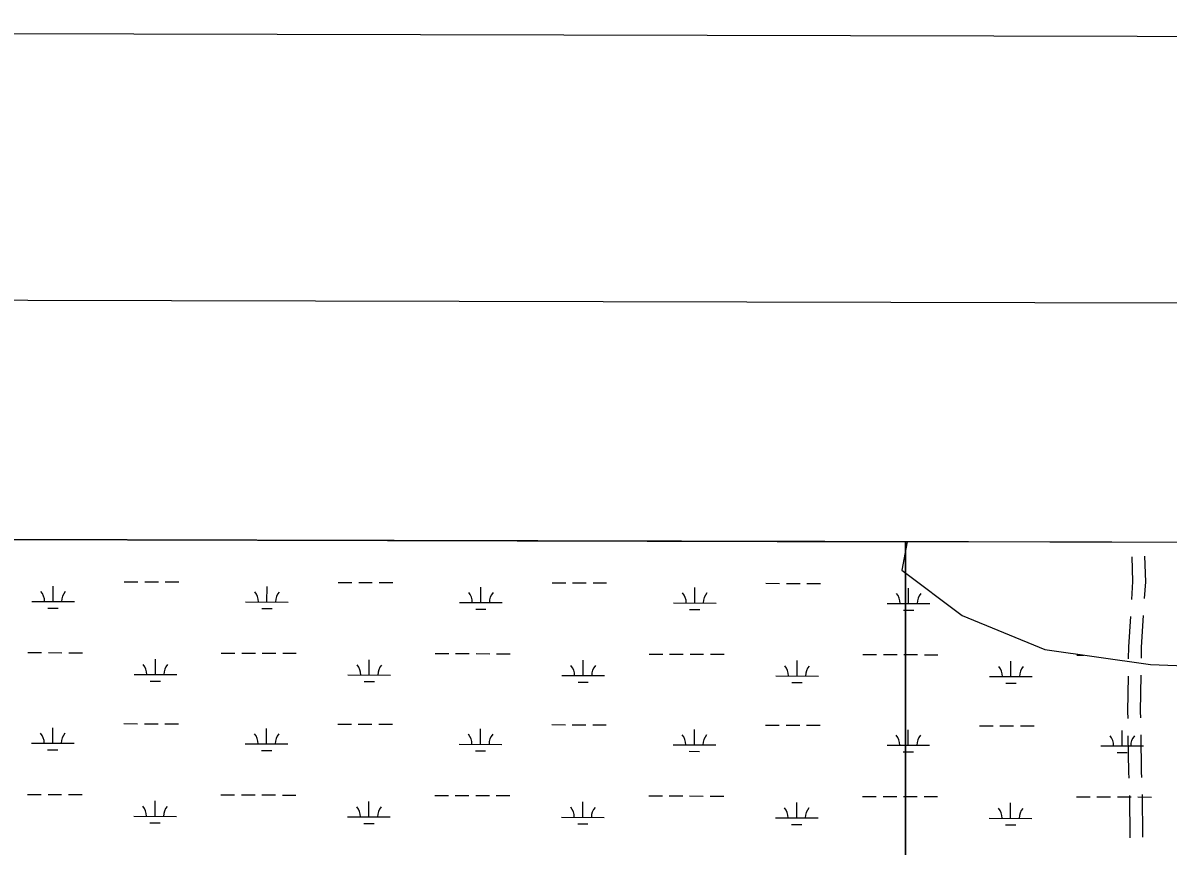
# Model space of a CAD drawing. Extents: x 3177385 to 3215275, y 903885 to 929304.
# Drawn here: x 3189202 to 3191889, y 926789 to 928720 of the extents above; entities that cross this region are included whole.
import ezdxf

# ---------------------------------------------------------------- set-up
doc = ezdxf.new("R2010")
doc.units = 0
for name, color, linetype in [('G-ANNO-NPLT', 7, 'Continuous'), ('V-ANNO-SYMB', 7, 'Continuous'), ('V-GRID-FRAM', 7, 'Continuous'), ('V-ROAD-CNTR', 7, 'Continuous'), ('V-SITE-VEGE', 7, 'Continuous'), ('V-WETL-SWMP', 7, 'Continuous')]:
    doc.layers.add(name, color=color, linetype=linetype)

msp = doc.modelspace()

# ---------------------------------------------------------------- linework, layer by layer
at = {"layer": 'G-ANNO-NPLT'}
msp.add_lwpolyline([(3177968.5, 904553.8), (3214635.1, 904468.5), (3214691.3, 928635.1), (3178024.7, 928720.4)], close=True, dxfattribs=at)
at = {"layer": 'V-ANNO-SYMB'}
msp.add_lwpolyline([(3180720.1, 905172.5), (3213803.2, 905095.5), (3213856.5, 928012), (3180773.4, 928089), (3180720.1, 905172.5)], dxfattribs=at)
at = {"layer": 'V-GRID-FRAM'}
msp.add_lwpolyline([(3181653.7, 927525.9), (3181603.5, 909337.1), (3212939.2, 909264.2), (3212973.6, 927453), (3181653.7, 927525.9)], dxfattribs=at)
at = {"layer": 'V-ROAD-CNTR'}
for p, q in [((3191800.2, 926808.4), (3191799.8, 926908.4)), ((3191830.2, 926810.4), (3191829.7, 926910.3))]:
    msp.add_line(p, q, dxfattribs=at)
for points in [[(3191804.2, 927368.1), (3191806.9, 927409.8), (3191804.9, 927468)], [(3191834.4, 927370), (3191836.9, 927409.4), (3191834.9, 927469.9)], [(3191796.7, 927228.3), (3191797.1, 927256.9), (3191801.7, 927328.2)], [(3191826.8, 927230.3), (3191827.1, 927255.7), (3191831.9, 927330.1)], [(3191825.3, 927090.3), (3191825, 927105.5), (3191826.2, 927190.3)], [(3191795.3, 927088.4), (3191795, 927105.5), (3191796.2, 927188.3)], [(3191798, 926948.4), (3191797.3, 926962.7), (3191795.9, 927048.4)], [(3191828, 926950.3), (3191827.2, 926963.8), (3191825.9, 927050.3)]]:
    msp.add_lwpolyline(points, dxfattribs=at)
at = {"layer": 'V-SITE-VEGE'}
for p, q in [((3191273, 927503.5), (3186187.3, 927515.3)), ((3195775.5, 927493), (3191273, 927503.5)), ((3191273, 927503.5), (3191273, 926301.7)), ((3191273, 926301.7), (3191273, 927503.5))]:
    msp.add_line(p, q, dxfattribs=at)
at = {"layer": 'V-WETL-SWMP'}
for p, q in [((3186265.3, 927515.1), (3191276.9, 927503.5)), ((3191276.9, 927503.5), (3191264.3, 927436.4)), ((3191264.3, 927436.4), (3191405.9, 927330.2)), ((3189440.1, 927409.3), (3189472.1, 927409.2)), ((3189488.1, 927409.2), (3189520.1, 927409.1)), ((3189536.1, 927409.1), (3189568.1, 927409)), ((3189942, 927408.1), (3189974, 927408)), ((3189990, 927408), (3190022, 927407.9)), ((3190038, 927407.9), (3190070, 927407.8)), ((3190443.9, 927407), (3190475.9, 927406.9)), ((3190491.9, 927406.8), (3190523.9, 927406.8)), ((3190539.9, 927406.7), (3190571.9, 927406.7)), ((3190945.8, 927405.8), (3190977.8, 927405.7)), ((3190993.8, 927405.7), (3191025.8, 927405.6)), ((3191041.8, 927405.6), (3191073.8, 927405.5)), ((3189272.9, 927363.2), (3189273, 927399.2)), ((3189774.8, 927362.1), (3189774.9, 927398.1)), ((3190276.7, 927360.9), (3190276.8, 927396.9)), ((3190778.6, 927359.7), (3190778.7, 927395.7)), ((3191280.5, 927358.6), (3191280.6, 927394.6)), ((3189222.9, 927363.4), (3189322.9, 927363.1)), ((3189724.8, 927362.2), (3189824.8, 927362)), ((3190226.7, 927361), (3190326.7, 927360.8)), ((3190728.6, 927359.9), (3190828.6, 927359.6)), ((3191230.5, 927358.7), (3191330.5, 927358.5)), ((3189260.9, 927347.8), (3189284.9, 927347.8)), ((3189762.8, 927346.7), (3189786.8, 927346.6)), ((3190264.7, 927345.5), (3190288.7, 927345.5)), ((3190766.6, 927344.3), (3190790.6, 927344.3)), ((3191268.5, 927343.2), (3191292.5, 927343.1)), ((3191405.9, 927330.2), (3191600.5, 927250.6)), ((3189213.8, 927243.3), (3189245.8, 927243.2)), ((3189261.8, 927243.2), (3189293.8, 927243.1)), ((3189309.8, 927243.1), (3189341.8, 927243)), ((3189667.7, 927242.3), (3189699.7, 927242.2)), ((3191600.5, 927250.6), (3191848.2, 927215.1)), ((3189513, 927191.9), (3189513.1, 927227.9)), ((3189715.7, 927242.1), (3189747.7, 927242.1)), ((3189763.7, 927242), (3189795.7, 927242)), ((3189811.7, 927241.9), (3189843.7, 927241.8)), ((3190014.9, 927190.7), (3190015, 927226.7)), ((3190169.6, 927241.1), (3190201.6, 927241)), ((3190217.6, 927241), (3190249.6, 927240.9)), ((3190265.6, 927240.9), (3190297.6, 927240.8)), ((3190313.6, 927240.8), (3190345.6, 927240.7)), ((3190516.8, 927189.5), (3190516.9, 927225.5)), ((3190671.5, 927239.9), (3190703.5, 927239.8)), ((3190719.5, 927239.8), (3190751.5, 927239.7)), ((3190767.5, 927239.7), (3190799.5, 927239.6)), ((3190815.5, 927239.6), (3190847.5, 927239.5)), ((3191018.7, 927188.4), (3191018.8, 927224.4)), ((3191173.4, 927238.8), (3191205.4, 927238.7)), ((3191221.4, 927238.6), (3191253.4, 927238.6)), ((3191269.4, 927238.5), (3191301.4, 927238.5)), ((3191317.4, 927238.4), (3191349.4, 927238.3)), ((3191520.6, 927187.2), (3191520.7, 927223.2)), ((3191675.3, 927237.6), (3191691.5, 927237.5)), ((3189463, 927192), (3189563, 927191.8)), ((3189964.9, 927190.8), (3190064.9, 927190.6)), ((3190466.8, 927189.7), (3190566.8, 927189.4)), ((3191848.2, 927215.1), (3192104.7, 927206.3)), ((3189500.9, 927176.5), (3189524.9, 927176.4)), ((3190002.8, 927175.3), (3190026.8, 927175.2)), ((3190504.8, 927174.1), (3190528.8, 927174.1)), ((3190968.7, 927188.5), (3191068.7, 927188.3)), ((3191006.7, 927173), (3191030.7, 927172.9)), ((3191470.6, 927187.3), (3191570.6, 927187.1)), ((3191508.6, 927171.8), (3191532.6, 927171.7)), ((3189272.1, 927030.6), (3189272.2, 927066.6)), ((3189439.3, 927076.6), (3189471.3, 927076.5)), ((3189487.3, 927076.5), (3189519.3, 927076.4)), ((3189535.3, 927076.4), (3189567.3, 927076.3)), ((3189774, 927029.4), (3189774.1, 927065.4)), ((3189941.2, 927075.4), (3189973.2, 927075.4)), ((3189989.2, 927075.3), (3190021.2, 927075.3)), ((3190037.2, 927075.2), (3190069.2, 927075.1)), ((3190275.9, 927028.2), (3190276, 927064.2)), ((3190443.1, 927074.3), (3190475.1, 927074.2)), ((3190491.1, 927074.2), (3190523.1, 927074.1)), ((3190539.1, 927074.1), (3190571.1, 927074)), ((3190777.8, 927027.1), (3190777.9, 927063.1)), ((3190945, 927073.1), (3190977, 927073)), ((3190993, 927073), (3191025, 927072.9)), ((3191041, 927072.9), (3191073, 927072.8)), ((3191279.8, 927025.9), (3191279.8, 927061.9)), ((3191446.9, 927071.9), (3191478.9, 927071.9)), ((3191494.9, 927071.8), (3191526.9, 927071.8)), ((3191542.9, 927071.7), (3191574.9, 927071.6)), ((3191781.7, 927024.7), (3191781.7, 927060.7)), ((3189222.1, 927030.7), (3189322.1, 927030.5)), ((3189724, 927029.5), (3189824, 927029.3)), ((3190225.9, 927028.4), (3190325.9, 927028.1)), ((3189260.1, 927015.2), (3189284.1, 927015.1)), ((3189762, 927014), (3189786, 927013.9)), ((3190263.9, 927012.8), (3190287.9, 927012.8)), ((3190727.8, 927027.2), (3190827.8, 927027)), ((3190765.8, 927011.7), (3190789.8, 927011.6)), ((3191229.8, 927026), (3191329.8, 927025.8)), ((3191267.7, 927010.5), (3191291.7, 927010.4)), ((3191731.7, 927024.8), (3191831.7, 927024.6)), ((3191769.6, 927009.3), (3191793.6, 927009.3)), ((3189213, 926910.6), (3189245, 926910.6)), ((3189261, 926910.5), (3189293, 926910.5)), ((3189309, 926910.4), (3189341, 926910.3)), ((3189512.2, 926859.2), (3189512.3, 926895.2)), ((3189666.9, 926909.6), (3189698.9, 926909.5)), ((3189714.9, 926909.5), (3189746.9, 926909.4)), ((3189762.9, 926909.4), (3189794.9, 926909.3)), ((3189810.9, 926909.2), (3189842.9, 926909.2)), ((3190014.1, 926858), (3190014.2, 926894)), ((3190168.8, 926908.4), (3190200.8, 926908.3)), ((3190216.8, 926908.3), (3190248.8, 926908.2)), ((3190264.8, 926908.2), (3190296.8, 926908.1)), ((3190312.8, 926908.1), (3190344.8, 926908)), ((3190670.7, 926907.2), (3190702.7, 926907.2)), ((3190718.7, 926907.1), (3190750.7, 926907.1)), ((3190766.7, 926907), (3190798.7, 926906.9)), ((3190814.7, 926906.9), (3190846.7, 926906.8)), ((3191172.6, 926906.1), (3191204.6, 926906)), ((3191220.6, 926906), (3191252.6, 926905.9)), ((3191268.6, 926905.9), (3191300.6, 926905.8)), ((3191316.6, 926905.7), (3191348.6, 926905.7)), ((3191674.5, 926904.9), (3191706.5, 926904.8)), ((3191722.5, 926904.8), (3191754.5, 926904.7)), ((3191770.5, 926904.7), (3191802.5, 926904.6)), ((3191818.5, 926904.6), (3191850.5, 926904.5)), ((3190516, 926856.9), (3190516.1, 926892.9)), ((3191017.9, 926855.7), (3191018, 926891.7)), ((3191519.8, 926854.5), (3191519.9, 926890.5)), ((3189462.2, 926859.3), (3189562.2, 926859.1)), ((3189500.2, 926843.8), (3189524.2, 926843.7)), ((3189964.1, 926858.1), (3190064.1, 926857.9)), ((3190002.1, 926842.6), (3190026.1, 926842.6)), ((3190466, 926857), (3190566, 926856.7)), ((3190504, 926841.5), (3190528, 926841.4)), ((3190967.9, 926855.8), (3191067.9, 926855.6)), ((3191005.9, 926840.3), (3191029.9, 926840.2)), ((3191469.8, 926854.6), (3191569.8, 926854.4)), ((3191507.8, 926839.1), (3191531.8, 926839.1))]:
    msp.add_line(p, q, dxfattribs=at)
for centre, start, end in [((3189217.7, 927363.9), 359.0948, 40.6385), ((3189328.1, 927363.6), 139.0948, 180.6385), ((3189719.6, 927362.7), 359.0948, 40.6385), ((3189830.1, 927362.4), 139.0948, 180.6385), ((3190221.5, 927361.5), 359.0948, 40.6385), ((3190332, 927361.3), 139.0948, 180.6385), ((3190723.4, 927360.3), 359.0948, 40.6385), ((3190833.9, 927360.1), 139.0948, 180.6385), ((3191225.3, 927359.2), 359.0948, 40.6385), ((3191335.8, 927358.9), 139.0948, 180.6385), ((3189457.7, 927192.5), 359.0948, 40.6385), ((3189568.2, 927192.2), 139.0948, 180.6385), ((3189959.6, 927191.3), 359.0948, 40.6385), ((3190070.1, 927191.1), 139.0948, 180.6385), ((3190461.5, 927190.1), 359.0948, 40.6385), ((3190572, 927189.9), 139.0948, 180.6385), ((3190963.5, 927189), 359.0948, 40.6385), ((3191073.9, 927188.7), 139.0948, 180.6385), ((3191465.4, 927187.8), 359.0948, 40.6385), ((3191575.8, 927187.5), 139.0948, 180.6385), ((3189216.9, 927031.2), 359.0948, 40.6385), ((3189327.4, 927030.9), 139.0948, 180.6385), ((3189718.8, 927030), 359.0948, 40.6385), ((3189829.3, 927029.8), 139.0948, 180.6385), ((3190220.7, 927028.8), 359.0948, 40.6385), ((3190331.2, 927028.6), 139.0948, 180.6385), ((3190722.6, 927027.7), 359.0948, 40.6385), ((3190833.1, 927027.4), 139.0948, 180.6385), ((3191224.5, 927026.5), 359.0948, 40.6385), ((3191335, 927026.2), 139.0948, 180.6385), ((3191726.4, 927025.3), 359.0948, 40.6385), ((3191836.9, 927025.1), 139.0948, 180.6385), ((3189457, 926859.8), 359.0948, 40.6385), ((3189567.4, 926859.5), 139.0948, 180.6385), ((3189958.9, 926858.6), 359.0948, 40.6385), ((3190069.4, 926858.4), 139.0948, 180.6385), ((3190460.8, 926857.5), 359.0948, 40.6385), ((3190571.3, 926857.2), 139.0948, 180.6385), ((3190962.7, 926856.3), 359.0948, 40.6385), ((3191073.2, 926856), 139.0948, 180.6385), ((3191464.6, 926855.1), 359.0948, 40.6385), ((3191575.1, 926854.9), 139.0948, 180.6385)]:
    msp.add_arc(centre, 35.2, start, end, dxfattribs=at)

doc.saveas('drawing.dxf')
